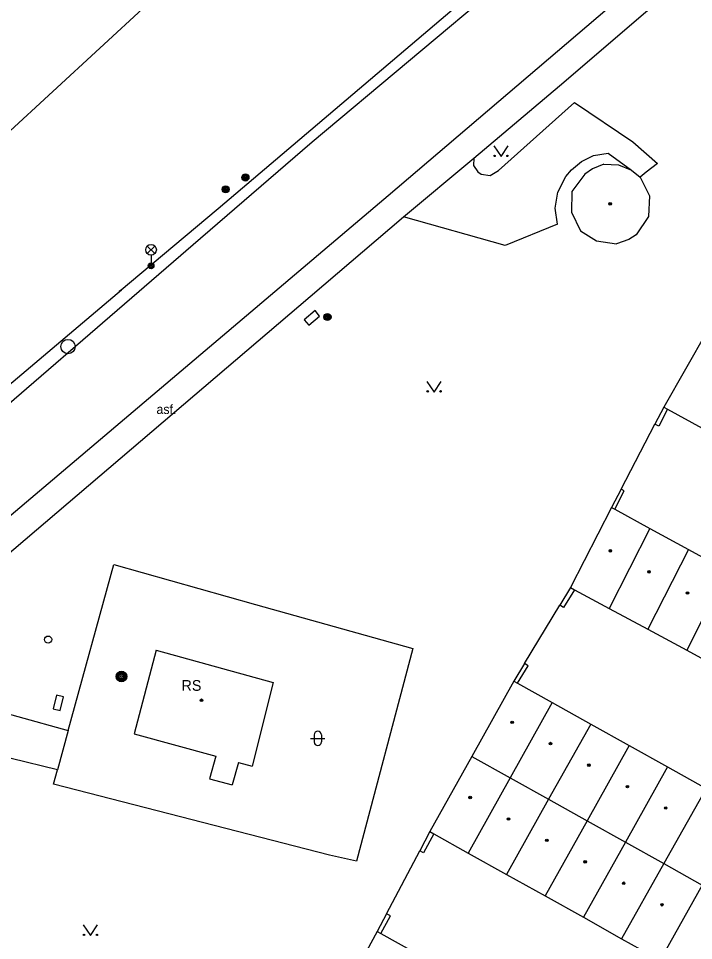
# Model space of a CAD drawing. Extents: x -598233 to -596890, y -1157848 to -1156431.
# Drawn here: x -597003.4 to -596956.2, y -1157700.3 to -1157635.8 of the extents above; entities that cross this region are included whole.
import ezdxf

# ---------------------------------------------------------------- set-up
doc = ezdxf.new("R2010")
doc.units = 0
for name, color, linetype in [('Level 10', 7, 'Continuous'), ('Level 11', 7, 'Continuous'), ('Level 24', 7, 'Continuous'), ('Level 25', 7, 'Continuous'), ('Level 27', 7, 'Continuous'), ('Level 28', 7, 'Continuous'), ('Level 31', 7, 'Continuous'), ('Level 33', 7, 'Continuous'), ('Level 36', 7, 'Continuous'), ('Level 39', 7, 'Continuous'), ('Level 40', 7, 'Continuous'), ('Level 41', 7, 'Continuous'), ('Level 5', 7, 'Continuous'), ('Level 7', 7, 'Continuous'), ('Level 8', 7, 'Continuous')]:
    doc.layers.add(name, color=color, linetype=linetype)

msp = doc.modelspace()

# ---------------------------------------------------------------- linework, layer by layer
at = {"layer": 'Level 10'}
for points in [[(-596966.61, -1157603.2), (-596962.68, -1157607.7199), (-596994.43, -1157634.9), (-597004.28, -1157643.98)], [(-597021.37, -1157677.18), (-597010.08, -1157667.93), (-596990.6599, -1157651.21), (-596982.85, -1157644.48), (-596935.69, -1157604.9699)], [(-597014.15, -1157679.18), (-596977.54, -1157648.21), (-596930.17, -1157607.85)], [(-597014.03, -1157681.69), (-596999.92, -1157685.61)], [(-597000.67, -1157688.36), (-597016.9, -1157684.4099)]]:
    msp.add_lwpolyline(points, dxfattribs=at)
at = {"layer": 'Level 11'}
for points in [[(-596971.56, -1157645.6), (-596965.56, -1157640.56), (-596929.6331, -1157609.788), (-596929.04, -1157609.28)], [(-597025.4, -1157679.67), (-597023.53, -1157678.08), (-597021.85, -1157676.66), (-597018.33, -1157673.67), (-597009.26, -1157665.83), (-596996.2, -1157654.82), (-596996.35, -1157654.94), (-596989.44, -1157649.12), (-596966.11, -1157629.32)], [(-596969.82, -1157646.4699), (-596964.51, -1157641.73)], [(-596964.51, -1157641.73), (-596960.42, -1157644.48), (-596958.7, -1157645.99), (-596959.5, -1157646.6), (-596959.92, -1157646.93)], [(-596976.4699, -1157649.7), (-596971.56, -1157645.6)], [(-596971.56, -1157645.6), (-596971.57, -1157646.12), (-596971.28, -1157646.56), (-596971.04, -1157646.73), (-596970.42, -1157646.83), (-596969.82, -1157646.4699)], [(-596965.69, -1157650.23), (-596965.86, -1157649.11), (-596965.67, -1157647.98), (-596965.12, -1157646.9), (-596964.7199, -1157646.42), (-596964.02, -1157645.85), (-596963.17, -1157645.42), (-596962.1599, -1157645.26)], [(-596962.1599, -1157645.26), (-596960.53, -1157646.44)], [(-597014.03, -1157681.69), (-596983.01, -1157655.27), (-596976.4699, -1157649.7)], [(-596965.69, -1157650.23), (-596969.36, -1157651.7199), (-596976.4699, -1157649.7)]]:
    msp.add_lwpolyline(points, dxfattribs=at)
at = {"layer": 'Level 24'}
for points in [[(-596983.1024, -1157657.2929), (-596982.3363, -1157656.6502), (-596982.6576, -1157656.2671), (-596983.4237, -1157656.9098)], [(-597000.4865, -1157684.2252), (-597000.2479, -1157683.2541), (-597000.7335, -1157683.1348), (-597000.9721, -1157684.1059)]]:
    msp.add_lwpolyline(points, close=True, dxfattribs=at)
at = {"layer": 'Level 25'}
for centre, radius in [((-596987.53, -1157646.96), 0.25), ((-596987.53, -1157646.96), 0.2), ((-596987.53, -1157646.96), 0.15), ((-596987.53, -1157646.96), 0.1), ((-596987.53, -1157646.96), 0.05), ((-596988.9099, -1157647.79), 0.25), ((-596988.9099, -1157647.79), 0.2), ((-596988.9099, -1157647.79), 0.15), ((-596988.9099, -1157647.79), 0.1), ((-596988.9099, -1157647.79), 0.05), ((-596981.79, -1157656.71), 0.25), ((-596981.79, -1157656.71), 0.2), ((-596981.79, -1157656.71), 0.15), ((-596981.79, -1157656.71), 0.1), ((-596981.79, -1157656.71), 0.05)]:
    msp.add_circle(centre, radius, dxfattribs=at)
at = {"layer": 'Level 27'}
msp.add_circle((-596999.94, -1157658.78), 0.5, dxfattribs=at)
at = {"layer": 'Level 28'}
msp.add_circle((-597001.33, -1157679.26), 0.25, dxfattribs=at)
at = {"layer": 'Level 31'}
for radius in [0.375, 0.305, 0.235, 0.165, 0.0781]:
    msp.add_circle((-596996.2, -1157681.84), radius, dxfattribs=at)
at = {"layer": 'Level 33'}
for p, q in [((-596994.395, -1157652.28), (-596993.865, -1157651.75)), ((-596994.395, -1157651.75), (-596993.865, -1157652.28)), ((-596994.13, -1157652.39), (-596994.13, -1157653.14))]:
    msp.add_line(p, q, dxfattribs=at)
for centre, radius in [((-596994.13, -1157652.015), 0.375), ((-596994.13, -1157653.14), 0.2), ((-596994.13, -1157653.14), 0.1445), ((-596994.13, -1157653.14), 0.0876)]:
    msp.add_circle(centre, radius, dxfattribs=at)
at = {"layer": 'Level 36'}
for p, q in [((-596982.966, -1157686.166), (-596981.966, -1157686.166)), ((-596982.716, -1157685.916), (-596982.716, -1157686.416)), ((-596982.216, -1157685.916), (-596982.216, -1157686.416))]:
    msp.add_line(p, q, dxfattribs=at)
for points in [[(-596970.15, -1157644.75), (-596969.65, -1157645.5), (-596969.15, -1157644.75)], [(-596974.83, -1157661.21), (-596974.33, -1157661.96), (-596973.83, -1157661.21)], [(-596998.87, -1157699.2), (-596998.37, -1157699.95), (-596997.87, -1157699.2)]]:
    msp.add_lwpolyline(points, dxfattribs=at)
for centre in [(-596970.1002, -1157645.4498), (-596969.2008, -1157645.4498), (-596974.7802, -1157661.9098), (-596973.8808, -1157661.9098), (-596998.8202, -1157699.8998), (-596997.9208, -1157699.8998)]:
    msp.add_circle(centre, 0.05, dxfattribs=at)
for centre, start, end in [((-596982.4657, -1157685.9163), 0, 180), ((-596982.4657, -1157686.4163), 180, 0)]:
    msp.add_arc(centre, 0.25, start, end, dxfattribs=at)
at = {"layer": 'Level 39'}
for centre, radius in [((-596962.01, -1157648.8), 0.09), ((-596962.01, -1157648.8), 0.0398), ((-596962, -1157673.06), 0.09), ((-596962, -1157673.06), 0.0398), ((-596959.3, -1157674.52), 0.09), ((-596959.3, -1157674.52), 0.0398), ((-596956.61, -1157676), 0.09), ((-596956.61, -1157676), 0.0398), ((-596990.6, -1157683.5), 0.09), ((-596990.6, -1157683.5), 0.0398), ((-596968.87, -1157685.04), 0.09), ((-596968.87, -1157685.04), 0.0398), ((-596966.19, -1157686.53), 0.09), ((-596966.19, -1157686.53), 0.0398), ((-596963.5, -1157688.04), 0.09), ((-596963.5, -1157688.04), 0.0398), ((-596960.81, -1157689.54), 0.09), ((-596960.81, -1157689.54), 0.0398), ((-596971.81, -1157690.3), 0.09), ((-596971.81, -1157690.3), 0.0398), ((-596958.13, -1157691.03), 0.09), ((-596958.13, -1157691.03), 0.0398), ((-596969.13, -1157691.8), 0.09), ((-596969.13, -1157691.8), 0.0398), ((-596966.44, -1157693.29), 0.09), ((-596966.44, -1157693.29), 0.0398), ((-596963.76, -1157694.79), 0.09), ((-596963.76, -1157694.79), 0.0398), ((-596961.07, -1157696.29), 0.09), ((-596961.07, -1157696.29), 0.0398), ((-596958.39, -1157697.79), 0.09), ((-596958.39, -1157697.79), 0.0398)]:
    msp.add_circle(centre, radius, dxfattribs=at)
at = {"layer": 'Level 5'}
for points in [[(-596963.25, -1157646.36), (-596963.79, -1157646.7199)], [(-596962.46, -1157646.03), (-596963.25, -1157646.36)], [(-596962.46, -1157646.03), (-596961.43, -1157646.07)], [(-596961.43, -1157646.07), (-596960.53, -1157646.44)], [(-596963.79, -1157646.7199), (-596964.7, -1157647.95)], [(-596960.53, -1157646.44), (-596959.92, -1157646.93)], [(-596959.92, -1157646.93), (-596959.27, -1157648.25)], [(-596964.7, -1157647.95), (-596964.73, -1157649.39)], [(-596959.27, -1157648.25), (-596959.34, -1157649.68)], [(-596964.73, -1157649.39), (-596964.09, -1157650.69)], [(-596959.34, -1157649.68), (-596960.2, -1157650.96)], [(-596964.09, -1157650.69), (-596962.96, -1157651.38)], [(-596962.96, -1157651.38), (-596961.56, -1157651.59)], [(-596960.7199, -1157651.3), (-596961.56, -1157651.59)], [(-596960.2, -1157650.96), (-596960.7199, -1157651.3)], [(-596955.2199, -1157657.71), (-596958.26, -1157663.02)], [(-596958.26, -1157663.02), (-596958, -1157663.1599)], [(-596958, -1157663.1599), (-596955.57, -1157664.48)], [(-596961.9099, -1157670.02), (-596964.78, -1157675.63)], [(-596961.9099, -1157670.02), (-596961.69, -1157670.14)], [(-596961.69, -1157670.14), (-596959.23, -1157671.49)], [(-596959.23, -1157671.49), (-596962.08, -1157677.09)], [(-596959.23, -1157671.49), (-596956.54, -1157672.9699)], [(-596956.54, -1157672.9699), (-596959.37, -1157678.54)], [(-596956.54, -1157672.9699), (-596953.86, -1157674.44)], [(-596953.86, -1157674.44), (-596956.6599, -1157680)], [(-596964.78, -1157675.63), (-596964.52, -1157675.77)], [(-596964.52, -1157675.77), (-596962.08, -1157677.09)], [(-596962.08, -1157677.09), (-596959.37, -1157678.54)], [(-596959.37, -1157678.54), (-596956.6599, -1157680)], [(-596993.78, -1157679.99), (-596995.3, -1157685.84)], [(-596993.78, -1157679.99), (-596985.58, -1157682.25)], [(-596956.6599, -1157680), (-596953.96, -1157681.46)], [(-596985.58, -1157682.25), (-596987.06, -1157688.1)], [(-596968.75, -1157682.1599), (-596971.69, -1157687.43)], [(-596968.75, -1157682.1599), (-596968.49, -1157682.31)], [(-596968.49, -1157682.31), (-596966.06, -1157683.6599)], [(-596966.06, -1157683.6599), (-596969, -1157688.92)], [(-596966.06, -1157683.6599), (-596963.37, -1157685.1599)], [(-596963.37, -1157685.1599), (-596966.32, -1157690.42)], [(-596963.37, -1157685.1599), (-596960.68, -1157686.6599)], [(-596995.3, -1157685.84), (-596989.6, -1157687.4099)], [(-596960.68, -1157686.6599), (-596963.63, -1157691.92)], [(-596960.68, -1157686.6599), (-596958, -1157688.1599)], [(-596989.6, -1157687.4099), (-596990.03, -1157688.98)], [(-596971.69, -1157687.43), (-596974.62, -1157692.68)], [(-596971.69, -1157687.43), (-596969, -1157688.92)], [(-596988.02, -1157687.84), (-596988.46, -1157689.4099)], [(-596988.02, -1157687.84), (-596987.06, -1157688.1)], [(-596958, -1157688.1599), (-596960.94, -1157693.42)], [(-596958, -1157688.1599), (-596955.31, -1157689.6599)], [(-596969, -1157688.92), (-596971.94, -1157694.18)], [(-596969, -1157688.92), (-596966.32, -1157690.42)], [(-596990.03, -1157688.98), (-596988.46, -1157689.4099)], [(-596955.31, -1157689.6599), (-596958.26, -1157694.92)], [(-596966.32, -1157690.42), (-596969.26, -1157695.68)], [(-596966.32, -1157690.42), (-596963.63, -1157691.92)], [(-596963.63, -1157691.92), (-596966.57, -1157697.17)], [(-596963.63, -1157691.92), (-596960.94, -1157693.42)], [(-596974.62, -1157692.68), (-596974.36, -1157692.83)], [(-596974.36, -1157692.83), (-596971.94, -1157694.18)], [(-596960.94, -1157693.42), (-596963.89, -1157698.67)], [(-596960.94, -1157693.42), (-596958.26, -1157694.92)], [(-596971.94, -1157694.18), (-596969.26, -1157695.68)], [(-596958.26, -1157694.92), (-596961.21, -1157700.17)], [(-596958.26, -1157694.92), (-596955.57, -1157696.42)], [(-596969.26, -1157695.68), (-596966.57, -1157697.17)], [(-596955.57, -1157696.42), (-596958.52, -1157701.6599)], [(-596966.57, -1157697.17), (-596963.89, -1157698.67)], [(-596963.89, -1157698.67), (-596961.21, -1157700.17)], [(-596978.31, -1157699.6599), (-596981.45, -1157705.46)], [(-596978.31, -1157699.6599), (-596978.05, -1157699.81)], [(-596978.05, -1157699.81), (-596975.62, -1157701.1599)], [(-596961.21, -1157700.17), (-596958.52, -1157701.6599)]]:
    msp.add_lwpolyline(points, dxfattribs=at)
at = {"layer": 'Level 7'}
for points in [[(-596958.26, -1157663.02), (-596958.88, -1157664.2)], [(-596958, -1157663.1599), (-596958.6, -1157664.35), (-596958.88, -1157664.2)], [(-596961.25, -1157668.75), (-596958.88, -1157664.2)], [(-596961.25, -1157668.75), (-596961.9099, -1157670.02)], [(-596961.69, -1157670.14), (-596961.03, -1157668.86), (-596961.25, -1157668.75)], [(-596999.92, -1157685.61), (-596996.74, -1157674.02), (-596986.82, -1157676.8), (-596975.81, -1157679.88)], [(-596964.78, -1157675.63), (-596965.53, -1157676.86)], [(-596964.52, -1157675.77), (-596965.27, -1157677.02), (-596965.53, -1157676.86)], [(-596968, -1157680.93), (-596965.53, -1157676.86)], [(-596975.81, -1157679.88), (-596979.76, -1157694.75), (-596981.64, -1157694.32)], [(-596968, -1157680.93), (-596968.75, -1157682.1599)], [(-596968.49, -1157682.31), (-596967.75, -1157681.09), (-596968, -1157680.93)], [(-596981.64, -1157694.32), (-597000.95, -1157689.37), (-597000.67, -1157688.36)], [(-596974.62, -1157692.68), (-596975.34, -1157694.03)], [(-596974.36, -1157692.83), (-596975.07, -1157694.17), (-596975.34, -1157694.03)], [(-596977.6599, -1157698.43), (-596975.34, -1157694.03)], [(-596977.6599, -1157698.43), (-596978.31, -1157699.6599)], [(-596978.05, -1157699.81), (-596977.39, -1157698.57), (-596977.6599, -1157698.43)]]:
    msp.add_lwpolyline(points, dxfattribs=at)
at = {"layer": 'Level 8'}
msp.add_lwpolyline([(-596999.92, -1157685.61), (-597000.67, -1157688.36)], dxfattribs=at)

# ---------------------------------------------------------------- texts
at = {"layer": 'Level 40'}
msp.add_text('asf.', height=0.65, dxfattribs=at).set_placement((-596993.75, -1157663.49))
at = {"layer": 'Level 41'}
msp.add_text('RS', height=0.75, dxfattribs=at).set_placement((-596992, -1157682.84))

doc.saveas('drawing.dxf')
